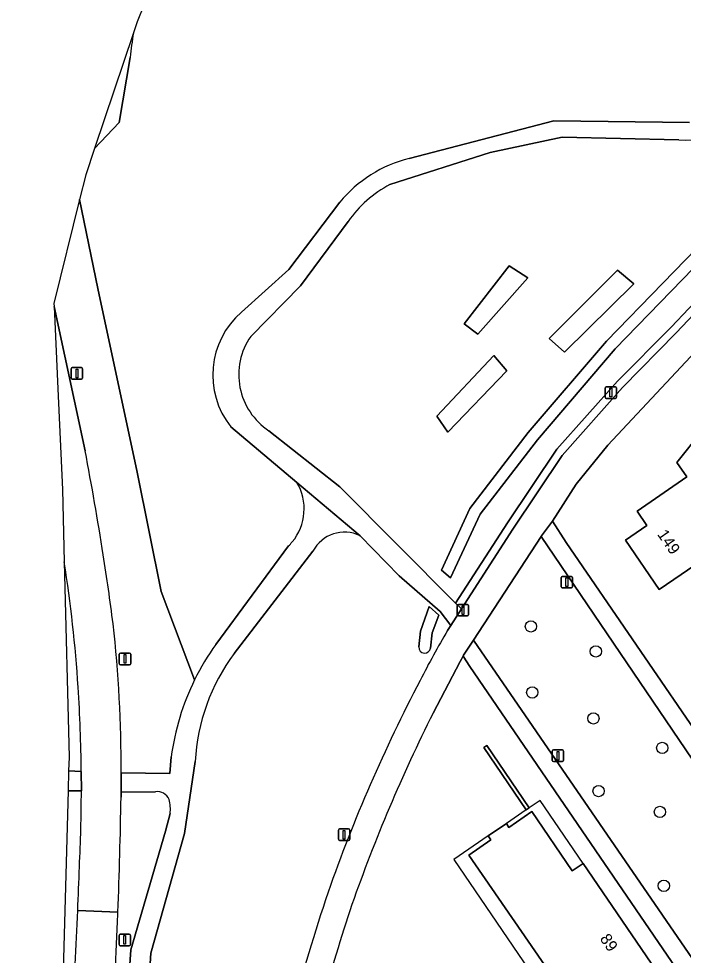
# Model space of a CAD drawing. Extents: x 155275 to 156265, y 382654 to 383635.
# Drawn here: x 155393.1 to 155450.6, y 383363.7 to 383444.7 of the extents above; entities that cross this region are included whole.
import ezdxf

# ---------------------------------------------------------------- set-up
doc = ezdxf.new("R2010")
doc.units = 0
for name, color, linetype in [('IMGEO_Berm_groen', 7, 'Continuous'), ('IMGEO_Boom', 7, 'Continuous'), ('IMGEO_Erf', 7, 'Continuous'), ('IMGEO_Fietspad_gesloten', 7, 'Continuous'), ('IMGEO_Gemengd_bos', 7, 'Continuous'), ('IMGEO_Greppel_droge_sloot', 7, 'Continuous'), ('IMGEO_Groenvoorziening', 7, 'Continuous'), ('IMGEO_Haag', 7, 'Continuous'), ('IMGEO_Lichtmast', 7, 'Continuous'), ('IMGEO_Muur', 7, 'Continuous'), ('IMGEO_Oever', 7, 'Continuous'), ('IMGEO_Pand', 7, 'Continuous'), ('IMGEO_Pand_nummerreeks', 7, 'Continuous'), ('IMGEO_Pand_overbouw', 7, 'Continuous'), ('IMGEO_Voetpad_halfverhard', 7, 'Continuous'), ('IMGEO_Voetpad_open', 7, 'Continuous')]:
    doc.layers.add(name, color=color, linetype=linetype)

msp = doc.modelspace()

# ---------------------------------------------------------------- linework, layer by layer
at = {"layer": 'IMGEO_Berm_groen'}
for points in [[(155398.413, 383429.086), (155396.185, 383420.089), (155396.197, 383419.838), (155398.883, 383407.351)], [(155408.361, 383387.545), (155405.462, 383395.169), (155403.379, 383405.489), (155399.971, 383421.394), (155398.413, 383429.086)], [(155397.072, 383397.736), (155397.493, 383380.862), (155397.46, 383379.674), (155398.553, 383379.629)], [(155402.01, 383379.511), (155406.225, 383379.433), (155406.339, 383380.879)], [(155398.56, 383377.935), (155397.412, 383377.951), (155396.722, 383353.081), (155393.828, 383326.071), (155393.141, 383320.278)]]:
    msp.add_lwpolyline(points, dxfattribs=at)
for centre, radius, start, end in [((155149.982, 383359.335), 253.49, 8.85309, 10.9188), ((155155.336, 383360.08), 248.086, 7.48372, 8.87344), ((155282.089, 383379.399), 116.435, 3.6928, 9.06123), ((155283.596, 383379.517), 118.414, 359.99701, 6.24193), ((155260.812, 383378.152), 137.749, 0.61425, 3.64018), ((155427.564, 383378.08), 21.409, 153.76294, 172.48877), ((155262.394, 383378.163), 136.166, 357.14348, 359.90414), ((155041.003, 383382.89), 357.573, 357.54801, 358.15493), ((155044.944, 383382.779), 353.631, 356.02607, 357.5387)]:
    msp.add_arc(centre, radius, start, end, dxfattribs=at)
at = {"layer": 'IMGEO_Boom'}
for centre in [(155437.451, 383392.164), (155443.07, 383390.002), (155437.57, 383386.452), (155442.858, 383384.213), (155448.819, 383381.652), (155443.306, 383377.93), (155448.613, 383376.119), (155448.954, 383369.735)]:
    msp.add_circle(centre, 0.489, dxfattribs=at)
at = {"layer": 'IMGEO_Erf'}
for points in [[(155462.914, 383427.139), (155455.741, 383420.16), (155451.7, 383415.929), (155444.105, 383407.84), (155441.355, 383404.454), (155439.322, 383401.258), (155440.503, 383399.413), (155458.765, 383372.788), (155486.531, 383331.928), (155487.116, 383331.079), (155507.596, 383344.851)], [(155453.901, 383356.913), (155432.169, 383388.701), (155431.582, 383389.599), (155431.335, 383389.128), (155428.99, 383384.667)]]:
    msp.add_lwpolyline(points, dxfattribs=at)
for points in [[(155467.855, 383402.177), (155463.284, 383399.073), (155460.329, 383403.397), (155448.557, 383395.356), (155445.634, 383399.614), (155447.494, 383400.89), (155446.64, 383402.121), (155450.936, 383405.103), (155450.087, 383406.327), (155452.245, 383409.041), (155453.679, 383406.944), (155457.154, 383409.322), (155455.15, 383412.251), (155465.904, 383419.609), (155471.561, 383411.376), (155466.441, 383407.812), (155466.579, 383407.637), (155464.951, 383406.537)], [(155433.385, 383381.693), (155433.646, 383381.858), (155437.309, 383376.477), (155437.054, 383376.303)], [(155442.934, 383354.23), (155438.661, 383360.456), (155439.785, 383361.232), (155432.072, 383372.391), (155433.983, 383373.706), (155433.754, 383374.042), (155435.329, 383375.121), (155435.556, 383374.789), (155437.533, 383376.149), (155441.026, 383371.019), (155441.965, 383371.662), (155450.387, 383359.332)]]:
    msp.add_lwpolyline(points, close=True, dxfattribs=at)
for centre, radius, start, end in [((155554.138, 383321.849), 140.029, 153.34571, 160.70814), ((155558.181, 383322.336), 143.695, 161.42397, 168.59532)]:
    msp.add_arc(centre, radius, start, end, dxfattribs=at)
at = {"layer": 'IMGEO_Fietspad_gesloten'}
for points in [[(155396.197, 383419.838), (155396.529, 383412.695), (155396.915, 383404.013), (155397.072, 383397.736)], [(155398.883, 383407.351), (155396.197, 383419.838)], [(155398.553, 383379.629), (155398.56, 383377.935)], [(155401.991, 383377.412), (155401.995, 383377.628), (155401.998, 383377.844), (155402.01, 383379.511)], [(155401.719, 383367.454), (155398.249, 383367.592)], [(155398.249, 383367.592), (155401.719, 383367.454)]]:
    msp.add_lwpolyline(points, dxfattribs=at)
for centre, radius, start, end in [((155149.982, 383359.335), 253.49, 8.85309, 10.9188), ((155155.336, 383360.08), 248.086, 7.48372, 8.87344), ((155282.089, 383379.399), 116.435, 3.6928, 9.06123), ((155283.596, 383379.517), 118.414, 359.99701, 6.24193), ((155260.812, 383378.152), 137.749, 0.61425, 3.64018), ((155262.394, 383378.163), 136.166, 357.14348, 359.90414), ((154997.625, 383383.474), 404.412, 357.72968, 359.14106), ((155041.003, 383382.89), 357.573, 357.54801, 358.15493), ((155044.944, 383382.779), 353.631, 356.02607, 357.5387), ((155002.197, 383383.312), 399.837, 356.97916, 357.72698)]:
    msp.add_arc(centre, radius, start, end, dxfattribs=at)
at = {"layer": 'IMGEO_Gemengd_bos'}
for points in [[(155542.513, 383390.502), (155525.998, 383414.857), (155518.463, 383424.185), (155512.469, 383430.471), (155506.497, 383435.933), (155502.257, 383438.52), (155497.134, 383440.18), (155493.452, 383440.83), (155486.426, 383441.264), (155477.419, 383439.376), (155470.567, 383437.043), (155464.837, 383434.504), (155458.735, 383430.074), (155454.436, 383426.138), (155444.748, 383416.176), (155438.012, 383408.306), (155433.062, 383401.882), (155430.509, 383396.359), (155429.72, 383397.034), (155432.178, 383402.352), (155437.228, 383408.926), (155443.998, 383416.838), (155453.729, 383426.846)], [(155450.253, 383434.221), (155440.154, 383434.462), (155433.924, 383433.147), (155425.253, 383430.369)], [(155449.578, 383418.03), (155452.648, 383421.272), (155456.874, 383425.535), (155460.952, 383429.186)], [(155421.643, 383427.177), (155417.531, 383421.597), (155413.212, 383417.233)], [(155414.781, 383409.084), (155420.929, 383404.223), (155430.933, 383394.175), (155435.438, 383401.121), (155439.704, 383407.496), (155444.93, 383413.368), (155449.578, 383418.03)]]:
    msp.add_lwpolyline(points, dxfattribs=at)
for points in [[(155431.668, 383418.311), (155435.577, 383423.326), (155437.2, 383422.293), (155432.848, 383417.426)], [(155444.944, 383422.957), (155446.345, 383421.777), (155440.371, 383415.877), (155439.043, 383417.057)], [(155434.25, 383415.582), (155435.356, 383414.254), (155430.267, 383408.944), (155429.308, 383410.345)]]:
    msp.add_lwpolyline(points, close=True, dxfattribs=at)
for centre, radius, start, end in [((155450.614, 383444.765), 10.55, 268.03904, 314.87869), ((155430.076, 383421.277), 10.292, 117.94503, 145.02187), ((155417.981, 383413.926), 5.803, 145.25503, 236.54157)]:
    msp.add_arc(centre, radius, start, end, dxfattribs=at)
at = {"layer": 'IMGEO_Greppel_droge_sloot'}
for points in [[(155453.729, 383426.846), (155443.998, 383416.838), (155437.228, 383408.926), (155432.178, 383402.352), (155429.72, 383397.034), (155430.509, 383396.359), (155433.062, 383401.882), (155438.012, 383408.306), (155444.748, 383416.176), (155454.436, 383426.138)], [(155429.475, 383393.124), (155428.649, 383393.889), (155427.914, 383391.753), (155427.767, 383390.395)], [(155428.761, 383390.287), (155428.903, 383391.599), (155429.475, 383393.124)]]:
    msp.add_lwpolyline(points, dxfattribs=at)
msp.add_arc((155428.264, 383390.344), 0.5, 174.18434, 353.41372, dxfattribs=at)
at = {"layer": 'IMGEO_Groenvoorziening'}
for points in [[(155435.566, 383496.213), (155430.966, 383491.216), (155423.924, 383482.631), (155418.233, 383474.142), (155412.927, 383465.364), (155407.622, 383454.946), (155403.378, 383444.431), (155403.061, 383443.487)], [(155402.773, 383441.362), (155401.836, 383435.727), (155399.706, 383433.498), (155398.94, 383431.216), (155398.413, 383429.086)], [(155426.912, 383432.635), (155439.432, 383435.864), (155451.171, 383435.733)], [(155398.413, 383429.086), (155399.971, 383421.394), (155403.379, 383405.489), (155405.462, 383395.169), (155408.361, 383387.545)], [(155460.952, 383429.186), (155456.874, 383425.535), (155452.648, 383421.272), (155449.578, 383418.03), (155444.93, 383413.368), (155439.704, 383407.496), (155435.438, 383401.121), (155430.933, 383394.175), (155431.457, 383393.679), (155435.894, 383400.567), (155440.16, 383406.942), (155445.386, 383412.814), (155450.033, 383417.561), (155453.103, 383420.803), (155457.329, 383425.066)], [(155412.418, 383419.324), (155416.501, 383423.01), (155420.907, 383428.839)], [(155417.21, 383404.62), (155411.5, 383409.429)], [(155430.248, 383391.801), (155430.531, 383392.241), (155429.603, 383393.438), (155426.053, 383396.546), (155422.675, 383400.001)], [(155410.206, 383390.611), (155416.476, 383399.117)], [(155418.599, 383398.671), (155411.786, 383389.809)], [(155427.767, 383390.395), (155427.914, 383391.753), (155428.649, 383393.889), (155429.475, 383393.124), (155428.903, 383391.599), (155428.761, 383390.287)], [(155408.408, 383380.489), (155407.47, 383374.268), (155404.577, 383363.907), (155404.07, 383356.266), (155403.231, 383338.435), (155399.56, 383318.209), (155399.208, 383302.024), (155398.659, 383298.198)], [(155404.968, 383377.865), (155401.998, 383377.844), (155401.995, 383377.628), (155401.991, 383377.412)], [(155396.791, 383298.371), (155397.298, 383302.221), (155397.821, 383318.436), (155401.379, 383338.391), (155402.287, 383356.252), (155402.844, 383364.202), (155405.833, 383374.47), (155406.243, 383375.977)]]:
    msp.add_lwpolyline(points, dxfattribs=at)
for points in [[(155432.848, 383417.426), (155437.2, 383422.293), (155435.577, 383423.326), (155431.668, 383418.311)], [(155440.371, 383415.877), (155446.345, 383421.777), (155444.944, 383422.957), (155439.043, 383417.057)], [(155430.267, 383408.944), (155435.356, 383414.254), (155434.25, 383415.582), (155429.308, 383410.345)], [(155438.331, 383399.931), (155432.477, 383390.964), (155454.299, 383359.262), (155462.212, 383364.757)]]:
    msp.add_lwpolyline(points, close=True, dxfattribs=at)
for centre, radius, start, end in [((155461.26, 383434.517), 58.887, 171.23796, 173.32476), ((155429.847, 383421.345), 11.665, 104.57027, 140.02695), ((155417.078, 383413.902), 7.15, 130.67819, 218.72103), ((155413.346, 383402.335), 4.489, 320.28031, 30.60101), ((155421.322, 383397.235), 3.079, 63.93938, 152.20366), ((155413.378, 383402.309), 4.448, 314.15159, 320.2798), ((155482.324, 383360.296), 60.864, 148.82639, 153.46229), ((155427.446, 383378.149), 21.272, 144.13743, 153.78677), ((155428.264, 383390.344), 0.5, 174.18434, 353.41372), ((155425.451, 383379.584), 17.067, 143.19352, 176.96075), ((155550.837, 383323.054), 138.825, 152.34497, 160.59568), ((154997.625, 383383.474), 404.412, 357.72968, 359.14106), ((155405.136, 383376.78), 1.098, 22.69889, 98.83005), ((155403.019, 383376.347), 3.245, 353.45035, 15.31135), ((155568.952, 383318.997), 157.273, 161.39413, 169.40799), ((155002.197, 383383.312), 399.837, 356.97916, 357.72698)]:
    msp.add_arc(centre, radius, start, end, dxfattribs=at)
at = {"layer": 'IMGEO_Haag'}
msp.add_lwpolyline([(155460.952, 383429.186), (155456.874, 383425.535), (155452.648, 383421.272), (155449.578, 383418.03), (155444.93, 383413.368), (155439.704, 383407.496), (155435.438, 383401.121), (155430.933, 383394.175), (155431.457, 383393.679), (155435.894, 383400.567), (155440.16, 383406.942), (155445.386, 383412.814), (155450.033, 383417.561), (155453.103, 383420.803), (155457.329, 383425.066)], dxfattribs=at)
at = {"layer": 'IMGEO_Lichtmast'}
for p, q in [((155397.677, 383413.638), (155397.677, 383414.438)), ((155397.677, 383414.438), (155397.677, 383413.638)), ((155397.777, 383414.538), (155398.567, 383414.538)), ((155398.567, 383414.538), (155397.777, 383414.538)), ((155398.667, 383414.438), (155398.667, 383413.638)), ((155398.667, 383413.638), (155398.667, 383414.438)), ((155398.567, 383413.538), (155397.777, 383413.538)), ((155397.777, 383413.538), (155398.567, 383413.538)), ((155443.874, 383411.98), (155443.874, 383412.78)), ((155443.874, 383412.78), (155443.874, 383411.98)), ((155443.974, 383412.88), (155444.764, 383412.88)), ((155444.764, 383412.88), (155443.974, 383412.88)), ((155444.864, 383412.78), (155444.864, 383411.98)), ((155444.864, 383411.98), (155444.864, 383412.78)), ((155444.764, 383411.88), (155443.974, 383411.88)), ((155443.974, 383411.88), (155444.764, 383411.88)), ((155440.067, 383395.586), (155440.067, 383396.386)), ((155440.067, 383396.386), (155440.067, 383395.586)), ((155440.167, 383396.486), (155440.957, 383396.486)), ((155440.957, 383396.486), (155440.167, 383396.486)), ((155441.057, 383396.386), (155441.057, 383395.586)), ((155441.057, 383395.586), (155441.057, 383396.386)), ((155440.957, 383395.486), (155440.167, 383395.486)), ((155440.167, 383395.486), (155440.957, 383395.486)), ((155431.077, 383393.17), (155431.077, 383393.97)), ((155431.077, 383393.97), (155431.077, 383393.17)), ((155431.177, 383394.07), (155431.967, 383394.07)), ((155431.967, 383394.07), (155431.177, 383394.07)), ((155432.067, 383393.97), (155432.067, 383393.17)), ((155432.067, 383393.17), (155432.067, 383393.97)), ((155431.967, 383393.07), (155431.177, 383393.07)), ((155431.177, 383393.07), (155431.967, 383393.07)), ((155401.837, 383388.954), (155401.837, 383389.754)), ((155401.837, 383389.754), (155401.837, 383388.954)), ((155401.937, 383389.854), (155402.727, 383389.854)), ((155402.727, 383389.854), (155401.937, 383389.854)), ((155402.827, 383389.754), (155402.827, 383388.954)), ((155402.827, 383388.954), (155402.827, 383389.754)), ((155402.727, 383388.854), (155401.937, 383388.854)), ((155401.937, 383388.854), (155402.727, 383388.854)), ((155439.294, 383380.583), (155439.294, 383381.383)), ((155439.294, 383381.383), (155439.294, 383380.583)), ((155439.394, 383381.483), (155440.184, 383381.483)), ((155440.184, 383381.483), (155439.394, 383381.483)), ((155440.284, 383381.383), (155440.284, 383380.583)), ((155440.284, 383380.583), (155440.284, 383381.383)), ((155440.184, 383380.483), (155439.394, 383380.483)), ((155439.394, 383380.483), (155440.184, 383380.483)), ((155420.792, 383373.755), (155420.792, 383374.555)), ((155420.792, 383374.555), (155420.792, 383373.755)), ((155420.892, 383374.655), (155421.682, 383374.655)), ((155421.682, 383374.655), (155420.892, 383374.655)), ((155421.782, 383374.555), (155421.782, 383373.755)), ((155421.782, 383373.755), (155421.782, 383374.555)), ((155421.682, 383373.655), (155420.892, 383373.655)), ((155420.892, 383373.655), (155421.682, 383373.655)), ((155401.818, 383364.65), (155401.818, 383365.45)), ((155401.818, 383365.45), (155401.818, 383364.65)), ((155401.918, 383365.55), (155402.708, 383365.55)), ((155402.708, 383365.55), (155401.918, 383365.55)), ((155402.808, 383365.45), (155402.808, 383364.65)), ((155402.808, 383364.65), (155402.808, 383365.45)), ((155402.708, 383364.55), (155401.918, 383364.55)), ((155401.918, 383364.55), (155402.708, 383364.55))]:
    msp.add_line(p, q, dxfattribs=at)
for points in [[(155398.097, 383414.413), (155398.247, 383414.413), (155398.247, 383413.663), (155398.097, 383413.663), (155398.097, 383414.413)], [(155444.294, 383412.755), (155444.444, 383412.755), (155444.444, 383412.005), (155444.294, 383412.005), (155444.294, 383412.755)], [(155440.487, 383396.361), (155440.637, 383396.361), (155440.637, 383395.611), (155440.487, 383395.611), (155440.487, 383396.361)], [(155431.497, 383393.945), (155431.647, 383393.945), (155431.647, 383393.195), (155431.497, 383393.195), (155431.497, 383393.945)], [(155402.257, 383389.729), (155402.407, 383389.729), (155402.407, 383388.979), (155402.257, 383388.979), (155402.257, 383389.729)], [(155439.714, 383381.358), (155439.864, 383381.358), (155439.864, 383380.608), (155439.714, 383380.608), (155439.714, 383381.358)], [(155421.212, 383374.53), (155421.362, 383374.53), (155421.362, 383373.78), (155421.212, 383373.78), (155421.212, 383374.53)], [(155402.238, 383365.425), (155402.388, 383365.425), (155402.388, 383364.675), (155402.238, 383364.675), (155402.238, 383365.425)]]:
    msp.add_lwpolyline(points, dxfattribs=at)
for centre, start, end in [((155397.777, 383414.438), 90, 180), ((155397.777, 383414.438), 90, 180), ((155398.567, 383414.438), 0, 90), ((155398.567, 383414.438), 360, 90), ((155397.777, 383413.638), 180, 270), ((155397.777, 383413.638), 180, 270), ((155398.567, 383413.638), 270, 0), ((155398.567, 383413.638), 270, 0), ((155443.974, 383412.78), 90, 180), ((155443.974, 383412.78), 90, 180), ((155444.764, 383412.78), 0, 90), ((155444.764, 383412.78), 360, 90), ((155443.974, 383411.98), 180, 270), ((155443.974, 383411.98), 180, 270), ((155444.764, 383411.98), 270, 0), ((155444.764, 383411.98), 270, 0), ((155440.167, 383396.386), 90, 180), ((155440.167, 383396.386), 90, 180), ((155440.957, 383396.386), 0, 90), ((155440.957, 383396.386), 360, 90), ((155440.167, 383395.586), 180, 270), ((155440.167, 383395.586), 180, 270), ((155440.957, 383395.586), 270, 0), ((155440.957, 383395.586), 270, 0), ((155431.177, 383393.97), 90, 180), ((155431.177, 383393.97), 90, 180), ((155431.967, 383393.97), 0, 90), ((155431.967, 383393.97), 360, 90), ((155431.177, 383393.17), 180, 270), ((155431.177, 383393.17), 180, 270), ((155431.967, 383393.17), 270, 0), ((155431.967, 383393.17), 270, 0), ((155401.937, 383389.754), 90, 180), ((155401.937, 383389.754), 90, 180), ((155402.727, 383389.754), 0, 90), ((155402.727, 383389.754), 360, 90), ((155401.937, 383388.954), 180, 270), ((155401.937, 383388.954), 180, 270), ((155402.727, 383388.954), 270, 0), ((155402.727, 383388.954), 270, 0), ((155439.394, 383381.383), 90, 180), ((155439.394, 383381.383), 90, 180), ((155440.184, 383381.383), 0, 90), ((155440.184, 383381.383), 360, 90), ((155439.394, 383380.583), 180, 270), ((155439.394, 383380.583), 180, 270), ((155440.184, 383380.583), 270, 0), ((155440.184, 383380.583), 270, 0), ((155420.892, 383374.555), 90, 180), ((155420.892, 383374.555), 90, 180), ((155421.682, 383374.555), 0, 90), ((155421.682, 383374.555), 360, 90), ((155420.892, 383373.755), 180, 270), ((155420.892, 383373.755), 180, 270), ((155421.682, 383373.755), 270, 0), ((155421.682, 383373.755), 270, 0), ((155401.918, 383365.45), 90, 180), ((155401.918, 383365.45), 90, 180), ((155402.708, 383365.45), 0, 90), ((155402.708, 383365.45), 360, 90), ((155401.918, 383364.65), 180, 270), ((155401.918, 383364.65), 180, 270), ((155402.708, 383364.65), 270, 0), ((155402.708, 383364.65), 270, 0)]:
    msp.add_arc(centre, 0.1, start, end, dxfattribs=at)
at = {"layer": 'IMGEO_Muur'}
msp.add_lwpolyline([(155433.646, 383381.858), (155433.385, 383381.693), (155437.054, 383376.303), (155437.309, 383376.477)], close=True, dxfattribs=at)
at = {"layer": 'IMGEO_Oever'}
msp.add_lwpolyline([(155403.061, 383443.487), (155399.706, 383433.498), (155401.836, 383435.727), (155402.773, 383441.362)], dxfattribs=at)
msp.add_arc((155461.26, 383434.517), 58.887, 171.23796, 173.32476, dxfattribs=at)
at = {"layer": 'IMGEO_Pand'}
for points in [[(155466.579, 383407.637), (155466.441, 383407.812), (155471.561, 383411.376), (155465.904, 383419.609), (155455.15, 383412.251), (155457.154, 383409.322), (155453.679, 383406.944), (155452.245, 383409.041), (155450.087, 383406.327), (155450.936, 383405.103), (155446.64, 383402.121), (155447.494, 383400.89), (155445.634, 383399.614), (155448.557, 383395.356), (155460.329, 383403.397), (155463.284, 383399.073), (155467.855, 383402.177), (155464.951, 383406.537)], [(155441.965, 383371.662), (155441.026, 383371.019), (155437.533, 383376.149), (155435.556, 383374.789), (155435.329, 383375.121), (155433.754, 383374.042), (155433.983, 383373.706), (155432.072, 383372.391), (155439.785, 383361.232), (155438.661, 383360.456), (155442.934, 383354.23), (155450.387, 383359.332)]]:
    msp.add_lwpolyline(points, close=True, dxfattribs=at)
at = {"layer": 'IMGEO_Pand_overbouw'}
for points in [[(155438.24, 383377.115), (155437.309, 383376.477), (155437.054, 383376.303), (155435.329, 383375.121), (155435.556, 383374.789), (155437.533, 383376.149), (155441.026, 383371.019), (155441.965, 383371.662)], [(155430.775, 383372.001), (155438.661, 383360.456), (155439.785, 383361.232), (155432.072, 383372.391), (155433.983, 383373.706), (155433.754, 383374.042)]]:
    msp.add_lwpolyline(points, close=True, dxfattribs=at)
at = {"layer": 'IMGEO_Voetpad_halfverhard'}
for points in [[(155451.171, 383435.733), (155439.432, 383435.864), (155426.912, 383432.635)], [(155425.253, 383430.369), (155433.924, 383433.147), (155440.154, 383434.462), (155450.253, 383434.221)], [(155420.907, 383428.839), (155416.501, 383423.01), (155412.418, 383419.324)], [(155413.212, 383417.233), (155417.531, 383421.597), (155421.643, 383427.177)], [(155411.5, 383409.429), (155417.21, 383404.62), (155422.675, 383400.001), (155426.053, 383396.546), (155429.603, 383393.438), (155430.531, 383392.241), (155431.457, 383393.679), (155430.933, 383394.175), (155420.929, 383404.223), (155414.781, 383409.084)], [(155422.675, 383400.001), (155417.21, 383404.62)], [(155416.476, 383399.117), (155410.206, 383390.611)], [(155411.786, 383389.809), (155418.599, 383398.671)], [(155399.208, 383302.024), (155399.56, 383318.209), (155403.231, 383338.435), (155404.07, 383356.266), (155404.577, 383363.907), (155407.47, 383374.268), (155408.408, 383380.489)], [(155406.339, 383380.879), (155406.225, 383379.433), (155402.01, 383379.511), (155401.998, 383377.844), (155404.968, 383377.865)], [(155406.243, 383375.977), (155405.833, 383374.47), (155402.844, 383364.202), (155402.287, 383356.252), (155401.379, 383338.391), (155397.821, 383318.436), (155397.298, 383302.221), (155396.791, 383298.371)]]:
    msp.add_lwpolyline(points, dxfattribs=at)
msp.add_lwpolyline([(155397.412, 383377.951), (155398.56, 383377.935), (155398.553, 383379.629), (155397.46, 383379.674)], close=True, dxfattribs=at)
for centre, radius, start, end in [((155450.614, 383444.765), 10.55, 268.03904, 314.87869), ((155429.847, 383421.345), 11.665, 104.57027, 140.02695), ((155430.076, 383421.277), 10.292, 117.94503, 145.02187), ((155417.078, 383413.902), 7.15, 130.67819, 218.72103), ((155417.981, 383413.926), 5.803, 145.25503, 236.54157), ((155413.346, 383402.335), 4.489, 320.28031, 30.60101), ((155421.322, 383397.235), 3.079, 63.93938, 152.20366), ((155413.378, 383402.309), 4.448, 314.15159, 320.2798), ((155427.446, 383378.149), 21.272, 144.13743, 153.78677), ((155425.451, 383379.584), 17.067, 143.19352, 176.96075), ((155427.564, 383378.08), 21.409, 153.76294, 172.48877), ((155405.136, 383376.78), 1.098, 22.69889, 98.83005), ((155403.019, 383376.347), 3.245, 353.45035, 15.31135)]:
    msp.add_arc(centre, radius, start, end, dxfattribs=at)
at = {"layer": 'IMGEO_Voetpad_open'}
for points in [[(155460.952, 383428.514), (155457.329, 383425.066), (155453.103, 383420.803), (155450.033, 383417.561), (155445.386, 383412.814), (155440.16, 383406.942), (155435.894, 383400.567), (155431.457, 383393.679), (155430.531, 383392.241), (155430.248, 383391.801)], [(155428.99, 383384.667), (155431.335, 383389.128), (155431.582, 383389.599), (155431.628, 383389.686), (155432.194, 383390.531), (155432.477, 383390.964), (155438.331, 383399.931), (155438.365, 383399.983), (155439.322, 383401.258), (155441.355, 383404.454), (155444.105, 383407.84), (155451.7, 383415.929), (155455.741, 383420.16), (155462.914, 383427.139)]]:
    msp.add_lwpolyline(points, dxfattribs=at)
msp.add_lwpolyline([(155458.765, 383372.788), (155440.503, 383399.413), (155439.322, 383401.258), (155438.365, 383399.983), (155438.331, 383399.931), (155462.212, 383364.757), (155454.299, 383359.262), (155432.477, 383390.964), (155432.194, 383390.531), (155431.628, 383389.686), (155431.582, 383389.599), (155432.169, 383388.701), (155453.901, 383356.913), (155475.264, 383325.741), (155476.546, 383323.803), (155477.689, 383324.618), (155476.367, 383326.551), (155460.597, 383349.744), (155468.656, 383355.272), (155471.97, 383350.495), (155484.687, 383332.167), (155486.004, 383330.281), (155487.116, 383331.079), (155486.531, 383331.928)], close=True, dxfattribs=at)
for centre, radius, start, end in [((155482.324, 383360.296), 60.864, 148.82639, 153.46229), ((155550.837, 383323.054), 138.825, 152.34497, 160.59568), ((155554.138, 383321.849), 140.029, 153.34571, 160.70814), ((155568.952, 383318.997), 157.273, 161.39413, 169.40799), ((155558.181, 383322.336), 143.695, 161.42397, 168.59532)]:
    msp.add_arc(centre, radius, start, end, dxfattribs=at)

# ---------------------------------------------------------------- texts
at = {"layer": 'IMGEO_Pand_nummerreeks'}
for s, rotation, p in [('149', 304.46788, (155448.344, 383400.119)), ('89', 304.33715, (155443.375, 383365.165))]:
    msp.add_text(s, height=1, rotation=rotation, dxfattribs=at).set_placement(p)

doc.saveas('drawing.dxf')
